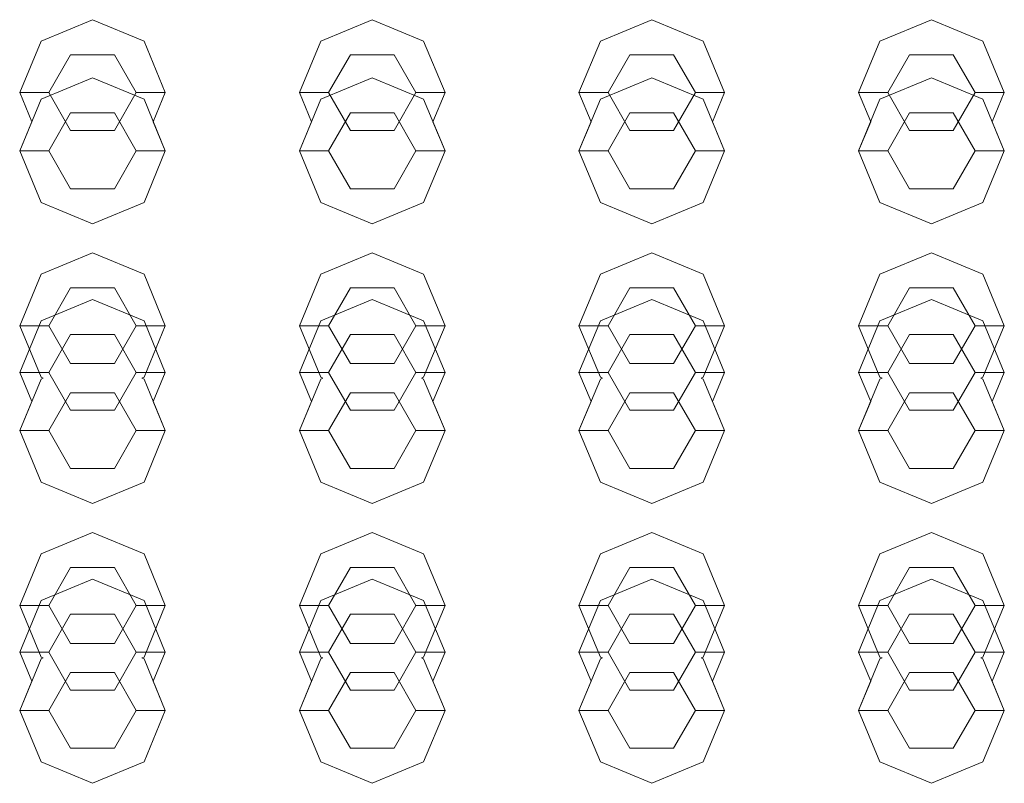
# Model space of a CAD drawing. Header units: millimetres. Extents: x 2 to 902, y -447 to 199.
# Tile 502 of 656: x 22.227 to 22.565, y 160.516 to 160.778. Entities that reach past the tile are written whole.
import ezdxf

# ---------------------------------------------------------------- set-up
doc = ezdxf.new("R2010")
doc.units = ezdxf.units.MM
doc.header["$MEASUREMENT"] = 0
doc.layers.add('IFC-Elemento construtivo genérico-Contorno', color=253, linetype='Continuous', lineweight=5)

msp = doc.modelspace()

# ---------------------------------------------------------------- linework, layer by layer
at = {"layer": 'IFC-Elemento construtivo genérico-Contorno', "color": 7, "lineweight": 5}
for p, q in [((22.23451, 160.77053), (22.25218, 160.77785)), ((22.25218, 160.77785), (22.26986, 160.77053)), ((22.33051, 160.77053), (22.34819, 160.77785)), ((22.34819, 160.77785), (22.36586, 160.77053)), ((22.42651, 160.77053), (22.44418, 160.77785)), ((22.44418, 160.77785), (22.46186, 160.77053)), ((22.52251, 160.77053), (22.54018, 160.77785)), ((22.54018, 160.77785), (22.55786, 160.77053)), ((22.22718, 160.75285), (22.23451, 160.77053)), ((22.26986, 160.77053), (22.27718, 160.75285)), ((22.32319, 160.75285), (22.33051, 160.77053)), ((22.36586, 160.77053), (22.37319, 160.75285)), ((22.41918, 160.75285), (22.42651, 160.77053)), ((22.46186, 160.77053), (22.46918, 160.75285)), ((22.51518, 160.75285), (22.52251, 160.77053)), ((22.55786, 160.77053), (22.56518, 160.75285)), ((22.23718, 160.75285), (22.24468, 160.76584)), ((22.24468, 160.76584), (22.25968, 160.76584)), ((22.25968, 160.76584), (22.26718, 160.75285)), ((22.33319, 160.75285), (22.34069, 160.76584)), ((22.34069, 160.76584), (22.35569, 160.76584)), ((22.35569, 160.76584), (22.36319, 160.75285)), ((22.42918, 160.75285), (22.43668, 160.76584)), ((22.43668, 160.76584), (22.45168, 160.76584)), ((22.45168, 160.76584), (22.45918, 160.75285)), ((22.52518, 160.75285), (22.53268, 160.76584)), ((22.53268, 160.76584), (22.54768, 160.76584)), ((22.54768, 160.76584), (22.55518, 160.75285)), ((22.23451, 160.75053), (22.25218, 160.75785)), ((22.25218, 160.75785), (22.26986, 160.75053)), ((22.33051, 160.75053), (22.34819, 160.75785)), ((22.34819, 160.75785), (22.36586, 160.75053)), ((22.42651, 160.75053), (22.44418, 160.75785)), ((22.44418, 160.75785), (22.46186, 160.75053)), ((22.52251, 160.75053), (22.54018, 160.75785)), ((22.54018, 160.75785), (22.55786, 160.75053)), ((22.22718, 160.75285), (22.23718, 160.75285)), ((22.22718, 160.75285), (22.23133, 160.74285)), ((22.23718, 160.75285), (22.24468, 160.73986)), ((22.25968, 160.73986), (22.26718, 160.75285)), ((22.26718, 160.75285), (22.27718, 160.75285)), ((22.27304, 160.74285), (22.27718, 160.75285)), ((22.32319, 160.75285), (22.33319, 160.75285)), ((22.32319, 160.75285), (22.32733, 160.74285)), ((22.33319, 160.75285), (22.34069, 160.73986)), ((22.35569, 160.73986), (22.36319, 160.75285)), ((22.36319, 160.75285), (22.37319, 160.75285)), ((22.36904, 160.74285), (22.37319, 160.75285)), ((22.41918, 160.75285), (22.42918, 160.75285)), ((22.41918, 160.75285), (22.42332, 160.74285)), ((22.42918, 160.75285), (22.43668, 160.73986)), ((22.45168, 160.73986), (22.45918, 160.75285)), ((22.45918, 160.75285), (22.46918, 160.75285)), ((22.46504, 160.74285), (22.46918, 160.75285)), ((22.51518, 160.75285), (22.52518, 160.75285)), ((22.51518, 160.75285), (22.51933, 160.74285)), ((22.52518, 160.75285), (22.53268, 160.73986)), ((22.54768, 160.73986), (22.55518, 160.75285)), ((22.55518, 160.75285), (22.56518, 160.75285)), ((22.56104, 160.74285), (22.56518, 160.75285)), ((22.22718, 160.73285), (22.23451, 160.75053)), ((22.26986, 160.75053), (22.27718, 160.73285)), ((22.32319, 160.73285), (22.33051, 160.75053)), ((22.36586, 160.75053), (22.37319, 160.73285)), ((22.41918, 160.73285), (22.42651, 160.75053)), ((22.46186, 160.75053), (22.46918, 160.73285)), ((22.51518, 160.73285), (22.52251, 160.75053)), ((22.55786, 160.75053), (22.56518, 160.73285)), ((22.23718, 160.73285), (22.24468, 160.74584)), ((22.23718, 160.73285), (22.24468, 160.74584)), ((22.24468, 160.74584), (22.25968, 160.74584)), ((22.24468, 160.74584), (22.25968, 160.74584)), ((22.25968, 160.74584), (22.26718, 160.73285)), ((22.25968, 160.74584), (22.26718, 160.73285)), ((22.33319, 160.73285), (22.34069, 160.74584)), ((22.33319, 160.73285), (22.34069, 160.74584)), ((22.34069, 160.74584), (22.35569, 160.74584)), ((22.34069, 160.74584), (22.35569, 160.74584)), ((22.35569, 160.74584), (22.36319, 160.73285)), ((22.35569, 160.74584), (22.36319, 160.73285)), ((22.42918, 160.73285), (22.43668, 160.74584)), ((22.42918, 160.73285), (22.43668, 160.74584)), ((22.43668, 160.74584), (22.45168, 160.74584)), ((22.43668, 160.74584), (22.45168, 160.74584)), ((22.45168, 160.74584), (22.45918, 160.73285)), ((22.45168, 160.74584), (22.45918, 160.73285)), ((22.52518, 160.73285), (22.53268, 160.74584)), ((22.52518, 160.73285), (22.53268, 160.74584)), ((22.53268, 160.74584), (22.54768, 160.74584)), ((22.53268, 160.74584), (22.54768, 160.74584)), ((22.54768, 160.74584), (22.55518, 160.73285)), ((22.54768, 160.74584), (22.55518, 160.73285)), ((22.22718, 160.73285), (22.23133, 160.74285)), ((22.27304, 160.74285), (22.27718, 160.73285)), ((22.32319, 160.73285), (22.32733, 160.74285)), ((22.36904, 160.74285), (22.37319, 160.73285)), ((22.41918, 160.73285), (22.42332, 160.74285)), ((22.46504, 160.74285), (22.46918, 160.73285)), ((22.51518, 160.73285), (22.51933, 160.74285)), ((22.56104, 160.74285), (22.56518, 160.73285)), ((22.24468, 160.73986), (22.25968, 160.73986)), ((22.34069, 160.73986), (22.35569, 160.73986)), ((22.43668, 160.73986), (22.45168, 160.73986)), ((22.53268, 160.73986), (22.54768, 160.73986)), ((22.22718, 160.73285), (22.23718, 160.73285)), ((22.22718, 160.73285), (22.23451, 160.71517)), ((22.22718, 160.73285), (22.23718, 160.73285)), ((22.22718, 160.73285), (22.23451, 160.71517)), ((22.23718, 160.73285), (22.24468, 160.71986)), ((22.23718, 160.73285), (22.24468, 160.71986)), ((22.25968, 160.71986), (22.26718, 160.73285)), ((22.25968, 160.71986), (22.26718, 160.73285)), ((22.26718, 160.73285), (22.27718, 160.73285)), ((22.26718, 160.73285), (22.27718, 160.73285)), ((22.26986, 160.71517), (22.27718, 160.73285)), ((22.26986, 160.71517), (22.27718, 160.73285)), ((22.32319, 160.73285), (22.33319, 160.73285)), ((22.32319, 160.73285), (22.33051, 160.71517)), ((22.32319, 160.73285), (22.33319, 160.73285)), ((22.32319, 160.73285), (22.33051, 160.71517)), ((22.33319, 160.73285), (22.34069, 160.71986)), ((22.33319, 160.73285), (22.34069, 160.71986)), ((22.35569, 160.71986), (22.36319, 160.73285)), ((22.35569, 160.71986), (22.36319, 160.73285)), ((22.36319, 160.73285), (22.37319, 160.73285)), ((22.36319, 160.73285), (22.37319, 160.73285)), ((22.36586, 160.71517), (22.37319, 160.73285)), ((22.36586, 160.71517), (22.37319, 160.73285)), ((22.41918, 160.73285), (22.42918, 160.73285)), ((22.41918, 160.73285), (22.42651, 160.71517)), ((22.41918, 160.73285), (22.42918, 160.73285)), ((22.41918, 160.73285), (22.42651, 160.71517)), ((22.42918, 160.73285), (22.43668, 160.71986)), ((22.42918, 160.73285), (22.43668, 160.71986)), ((22.45168, 160.71986), (22.45918, 160.73285)), ((22.45168, 160.71986), (22.45918, 160.73285)), ((22.45918, 160.73285), (22.46918, 160.73285)), ((22.45918, 160.73285), (22.46918, 160.73285)), ((22.46186, 160.71517), (22.46918, 160.73285)), ((22.46186, 160.71517), (22.46918, 160.73285)), ((22.51518, 160.73285), (22.52518, 160.73285)), ((22.51518, 160.73285), (22.52251, 160.71517)), ((22.51518, 160.73285), (22.52518, 160.73285)), ((22.51518, 160.73285), (22.52251, 160.71517)), ((22.52518, 160.73285), (22.53268, 160.71986)), ((22.52518, 160.73285), (22.53268, 160.71986)), ((22.54768, 160.71986), (22.55518, 160.73285)), ((22.54768, 160.71986), (22.55518, 160.73285)), ((22.55518, 160.73285), (22.56518, 160.73285)), ((22.55518, 160.73285), (22.56518, 160.73285)), ((22.55786, 160.71517), (22.56518, 160.73285)), ((22.55786, 160.71517), (22.56518, 160.73285)), ((22.24468, 160.71986), (22.25968, 160.71986)), ((22.24468, 160.71986), (22.25968, 160.71986)), ((22.34069, 160.71986), (22.35569, 160.71986)), ((22.34069, 160.71986), (22.35569, 160.71986)), ((22.43668, 160.71986), (22.45168, 160.71986)), ((22.43668, 160.71986), (22.45168, 160.71986)), ((22.53268, 160.71986), (22.54768, 160.71986)), ((22.53268, 160.71986), (22.54768, 160.71986)), ((22.23451, 160.71517), (22.25218, 160.70785)), ((22.23451, 160.71517), (22.25218, 160.70785)), ((22.25218, 160.70785), (22.26986, 160.71517)), ((22.25218, 160.70785), (22.26986, 160.71517)), ((22.33051, 160.71517), (22.34819, 160.70785)), ((22.33051, 160.71517), (22.34819, 160.70785)), ((22.34819, 160.70785), (22.36586, 160.71517)), ((22.34819, 160.70785), (22.36586, 160.71517)), ((22.42651, 160.71517), (22.44418, 160.70785)), ((22.42651, 160.71517), (22.44418, 160.70785)), ((22.44418, 160.70785), (22.46186, 160.71517)), ((22.44418, 160.70785), (22.46186, 160.71517)), ((22.52251, 160.71517), (22.54018, 160.70785)), ((22.52251, 160.71517), (22.54018, 160.70785)), ((22.54018, 160.70785), (22.55786, 160.71517)), ((22.54018, 160.70785), (22.55786, 160.71517)), ((22.23451, 160.69053), (22.25218, 160.69785)), ((22.25218, 160.69785), (22.26986, 160.69053)), ((22.33051, 160.69053), (22.34819, 160.69785)), ((22.34819, 160.69785), (22.36586, 160.69053)), ((22.42651, 160.69053), (22.44418, 160.69785)), ((22.44418, 160.69785), (22.46186, 160.69053)), ((22.52251, 160.69053), (22.54018, 160.69785)), ((22.54018, 160.69785), (22.55786, 160.69053)), ((22.22718, 160.67285), (22.23451, 160.69053)), ((22.26986, 160.69053), (22.27718, 160.67285)), ((22.32319, 160.67285), (22.33051, 160.69053)), ((22.36586, 160.69053), (22.37319, 160.67285)), ((22.41918, 160.67285), (22.42651, 160.69053)), ((22.46186, 160.69053), (22.46918, 160.67285)), ((22.51518, 160.67285), (22.52251, 160.69053)), ((22.55786, 160.69053), (22.56518, 160.67285)), ((22.23718, 160.67285), (22.24468, 160.68584)), ((22.24468, 160.68584), (22.25968, 160.68584)), ((22.25968, 160.68584), (22.26718, 160.67285)), ((22.33319, 160.67285), (22.34069, 160.68584)), ((22.34069, 160.68584), (22.35569, 160.68584)), ((22.35569, 160.68584), (22.36319, 160.67285)), ((22.42918, 160.67285), (22.43668, 160.68584)), ((22.43668, 160.68584), (22.45168, 160.68584)), ((22.45168, 160.68584), (22.45918, 160.67285)), ((22.52518, 160.67285), (22.53268, 160.68584)), ((22.53268, 160.68584), (22.54768, 160.68584)), ((22.54768, 160.68584), (22.55518, 160.67285)), ((22.23451, 160.67453), (22.25218, 160.68185)), ((22.25218, 160.68185), (22.26986, 160.67453)), ((22.33051, 160.67453), (22.34819, 160.68185)), ((22.34819, 160.68185), (22.36586, 160.67453)), ((22.42651, 160.67453), (22.44418, 160.68185)), ((22.44418, 160.68185), (22.46186, 160.67453)), ((22.52251, 160.67453), (22.54018, 160.68185)), ((22.54018, 160.68185), (22.55786, 160.67453)), ((22.22718, 160.65685), (22.23451, 160.67453)), ((22.26986, 160.67453), (22.27718, 160.65685)), ((22.32319, 160.65685), (22.33051, 160.67453)), ((22.36586, 160.67453), (22.37319, 160.65685)), ((22.41918, 160.65685), (22.42651, 160.67453)), ((22.46186, 160.67453), (22.46918, 160.65685)), ((22.51518, 160.65685), (22.52251, 160.67453)), ((22.55786, 160.67453), (22.56518, 160.65685)), ((22.22718, 160.67285), (22.23718, 160.67285)), ((22.22718, 160.67285), (22.23451, 160.65517)), ((22.23718, 160.67285), (22.24468, 160.65986)), ((22.25968, 160.65986), (22.26718, 160.67285)), ((22.26718, 160.67285), (22.27718, 160.67285)), ((22.26986, 160.65517), (22.27718, 160.67285)), ((22.32319, 160.67285), (22.33319, 160.67285)), ((22.32319, 160.67285), (22.33051, 160.65517)), ((22.33319, 160.67285), (22.34069, 160.65986)), ((22.35569, 160.65986), (22.36319, 160.67285)), ((22.36319, 160.67285), (22.37319, 160.67285)), ((22.36586, 160.65517), (22.37319, 160.67285)), ((22.41918, 160.67285), (22.42918, 160.67285)), ((22.41918, 160.67285), (22.42651, 160.65517)), ((22.42918, 160.67285), (22.43668, 160.65986)), ((22.45168, 160.65986), (22.45918, 160.67285)), ((22.45918, 160.67285), (22.46918, 160.67285)), ((22.46186, 160.65517), (22.46918, 160.67285)), ((22.51518, 160.67285), (22.52518, 160.67285)), ((22.51518, 160.67285), (22.52251, 160.65517)), ((22.52518, 160.67285), (22.53268, 160.65986)), ((22.54768, 160.65986), (22.55518, 160.67285)), ((22.55518, 160.67285), (22.56518, 160.67285)), ((22.55786, 160.65517), (22.56518, 160.67285)), ((22.23718, 160.65685), (22.24468, 160.66984)), ((22.24468, 160.66984), (22.25968, 160.66984)), ((22.25968, 160.66984), (22.26718, 160.65685)), ((22.33319, 160.65685), (22.34069, 160.66984)), ((22.34069, 160.66984), (22.35569, 160.66984)), ((22.35569, 160.66984), (22.36319, 160.65685)), ((22.42918, 160.65685), (22.43668, 160.66984)), ((22.43668, 160.66984), (22.45168, 160.66984)), ((22.45168, 160.66984), (22.45918, 160.65685)), ((22.52518, 160.65685), (22.53268, 160.66984)), ((22.53268, 160.66984), (22.54768, 160.66984)), ((22.54768, 160.66984), (22.55518, 160.65685)), ((22.24468, 160.65986), (22.25968, 160.65986)), ((22.34069, 160.65986), (22.35569, 160.65986)), ((22.43668, 160.65986), (22.45168, 160.65986)), ((22.53268, 160.65986), (22.54768, 160.65986)), ((22.22718, 160.65685), (22.23718, 160.65685)), ((22.22718, 160.65685), (22.23133, 160.64685)), ((22.22718, 160.63685), (22.23451, 160.65453)), ((22.23451, 160.65517), (22.23528, 160.65485)), ((22.23451, 160.65453), (22.23528, 160.65485)), ((22.23718, 160.65685), (22.24468, 160.64386)), ((22.25968, 160.64386), (22.26718, 160.65685)), ((22.26718, 160.65685), (22.27718, 160.65685)), ((22.26908, 160.65485), (22.26986, 160.65517)), ((22.26908, 160.65485), (22.26986, 160.65453)), ((22.26986, 160.65453), (22.27718, 160.63685)), ((22.27304, 160.64685), (22.27718, 160.65685)), ((22.32319, 160.65685), (22.33319, 160.65685)), ((22.32319, 160.65685), (22.32733, 160.64685)), ((22.32319, 160.63685), (22.33051, 160.65453)), ((22.33051, 160.65517), (22.33129, 160.65485)), ((22.33051, 160.65453), (22.33129, 160.65485)), ((22.33319, 160.65685), (22.34069, 160.64386)), ((22.35569, 160.64386), (22.36319, 160.65685)), ((22.36319, 160.65685), (22.37319, 160.65685)), ((22.36508, 160.65485), (22.36586, 160.65517)), ((22.36508, 160.65485), (22.36586, 160.65453)), ((22.36586, 160.65453), (22.37319, 160.63685)), ((22.36904, 160.64685), (22.37319, 160.65685)), ((22.41918, 160.65685), (22.42918, 160.65685)), ((22.41918, 160.65685), (22.42333, 160.64685)), ((22.41918, 160.63685), (22.42651, 160.65453)), ((22.42651, 160.65517), (22.42728, 160.65485)), ((22.42651, 160.65453), (22.42728, 160.65485)), ((22.42918, 160.65685), (22.43668, 160.64386)), ((22.45168, 160.64386), (22.45918, 160.65685)), ((22.45918, 160.65685), (22.46918, 160.65685)), ((22.46108, 160.65485), (22.46186, 160.65517)), ((22.46108, 160.65485), (22.46186, 160.65453)), ((22.46186, 160.65453), (22.46918, 160.63685)), ((22.46504, 160.64685), (22.46918, 160.65685)), ((22.51518, 160.65685), (22.52518, 160.65685)), ((22.51518, 160.65685), (22.51933, 160.64685)), ((22.51518, 160.63685), (22.52251, 160.65453)), ((22.52251, 160.65517), (22.52328, 160.65485)), ((22.52251, 160.65453), (22.52328, 160.65485)), ((22.52518, 160.65685), (22.53268, 160.64386)), ((22.54768, 160.64386), (22.55518, 160.65685)), ((22.55518, 160.65685), (22.56518, 160.65685)), ((22.55709, 160.65485), (22.55786, 160.65517)), ((22.55709, 160.65485), (22.55786, 160.65453)), ((22.55786, 160.65453), (22.56518, 160.63685)), ((22.56104, 160.64685), (22.56518, 160.65685)), ((22.23718, 160.63685), (22.24468, 160.64984)), ((22.23718, 160.63685), (22.24468, 160.64984)), ((22.24468, 160.64984), (22.25968, 160.64984)), ((22.24468, 160.64984), (22.25968, 160.64984)), ((22.25968, 160.64984), (22.26718, 160.63685)), ((22.25968, 160.64984), (22.26718, 160.63685)), ((22.33319, 160.63685), (22.34069, 160.64984)), ((22.33319, 160.63685), (22.34069, 160.64984)), ((22.34069, 160.64984), (22.35569, 160.64984)), ((22.34069, 160.64984), (22.35569, 160.64984)), ((22.35569, 160.64984), (22.36319, 160.63685)), ((22.35569, 160.64984), (22.36319, 160.63685)), ((22.42918, 160.63685), (22.43668, 160.64984)), ((22.42918, 160.63685), (22.43668, 160.64984)), ((22.43668, 160.64984), (22.45168, 160.64984)), ((22.43668, 160.64984), (22.45168, 160.64984)), ((22.45168, 160.64984), (22.45918, 160.63685)), ((22.45168, 160.64984), (22.45918, 160.63685)), ((22.52518, 160.63685), (22.53268, 160.64984)), ((22.52518, 160.63685), (22.53268, 160.64984)), ((22.53268, 160.64984), (22.54768, 160.64984)), ((22.53268, 160.64984), (22.54768, 160.64984)), ((22.54768, 160.64984), (22.55518, 160.63685)), ((22.54768, 160.64984), (22.55518, 160.63685)), ((22.22718, 160.63685), (22.23133, 160.64685)), ((22.24468, 160.64386), (22.25968, 160.64386)), ((22.27304, 160.64685), (22.27718, 160.63685)), ((22.32319, 160.63685), (22.32733, 160.64685)), ((22.34069, 160.64386), (22.35569, 160.64386)), ((22.36904, 160.64685), (22.37319, 160.63685)), ((22.41918, 160.63685), (22.42333, 160.64685)), ((22.43668, 160.64386), (22.45168, 160.64386)), ((22.46504, 160.64685), (22.46918, 160.63685)), ((22.51518, 160.63685), (22.51933, 160.64685)), ((22.53268, 160.64386), (22.54768, 160.64386)), ((22.56104, 160.64685), (22.56518, 160.63685)), ((22.22718, 160.63685), (22.23718, 160.63685)), ((22.22718, 160.63685), (22.23451, 160.61917)), ((22.22718, 160.63685), (22.23718, 160.63685)), ((22.22718, 160.63685), (22.23451, 160.61917)), ((22.23718, 160.63685), (22.24468, 160.62386)), ((22.23718, 160.63685), (22.24468, 160.62386)), ((22.25968, 160.62386), (22.26718, 160.63685)), ((22.25968, 160.62386), (22.26718, 160.63685)), ((22.26718, 160.63685), (22.27718, 160.63685)), ((22.26718, 160.63685), (22.27718, 160.63685)), ((22.26986, 160.61917), (22.27718, 160.63685)), ((22.26986, 160.61917), (22.27718, 160.63685)), ((22.32319, 160.63685), (22.33319, 160.63685)), ((22.32319, 160.63685), (22.33051, 160.61917)), ((22.32319, 160.63685), (22.33319, 160.63685)), ((22.32319, 160.63685), (22.33051, 160.61917)), ((22.33319, 160.63685), (22.34069, 160.62386)), ((22.33319, 160.63685), (22.34069, 160.62386)), ((22.35569, 160.62386), (22.36319, 160.63685)), ((22.35569, 160.62386), (22.36319, 160.63685)), ((22.36319, 160.63685), (22.37319, 160.63685)), ((22.36319, 160.63685), (22.37319, 160.63685)), ((22.36586, 160.61917), (22.37319, 160.63685)), ((22.36586, 160.61917), (22.37319, 160.63685)), ((22.41918, 160.63685), (22.42918, 160.63685)), ((22.41918, 160.63685), (22.42651, 160.61917)), ((22.41918, 160.63685), (22.42918, 160.63685)), ((22.41918, 160.63685), (22.42651, 160.61917)), ((22.42918, 160.63685), (22.43668, 160.62386)), ((22.42918, 160.63685), (22.43668, 160.62386)), ((22.45168, 160.62386), (22.45918, 160.63685)), ((22.45168, 160.62386), (22.45918, 160.63685)), ((22.45918, 160.63685), (22.46918, 160.63685)), ((22.45918, 160.63685), (22.46918, 160.63685)), ((22.46186, 160.61917), (22.46918, 160.63685)), ((22.46186, 160.61917), (22.46918, 160.63685)), ((22.51518, 160.63685), (22.52518, 160.63685)), ((22.51518, 160.63685), (22.52251, 160.61917)), ((22.51518, 160.63685), (22.52518, 160.63685)), ((22.51518, 160.63685), (22.52251, 160.61917)), ((22.52518, 160.63685), (22.53268, 160.62386)), ((22.52518, 160.63685), (22.53268, 160.62386)), ((22.54768, 160.62386), (22.55518, 160.63685)), ((22.54768, 160.62386), (22.55518, 160.63685)), ((22.55518, 160.63685), (22.56518, 160.63685)), ((22.55518, 160.63685), (22.56518, 160.63685)), ((22.55786, 160.61917), (22.56518, 160.63685)), ((22.55786, 160.61917), (22.56518, 160.63685)), ((22.24468, 160.62386), (22.25968, 160.62386)), ((22.24468, 160.62386), (22.25968, 160.62386)), ((22.34069, 160.62386), (22.35569, 160.62386)), ((22.34069, 160.62386), (22.35569, 160.62386)), ((22.43668, 160.62386), (22.45168, 160.62386)), ((22.43668, 160.62386), (22.45168, 160.62386)), ((22.53268, 160.62386), (22.54768, 160.62386)), ((22.53268, 160.62386), (22.54768, 160.62386)), ((22.23451, 160.61917), (22.25218, 160.61185)), ((22.23451, 160.61917), (22.25218, 160.61185)), ((22.25218, 160.61185), (22.26986, 160.61917)), ((22.25218, 160.61185), (22.26986, 160.61917)), ((22.33051, 160.61917), (22.34819, 160.61185)), ((22.33051, 160.61917), (22.34819, 160.61185)), ((22.34819, 160.61185), (22.36586, 160.61917)), ((22.34819, 160.61185), (22.36586, 160.61917)), ((22.42651, 160.61917), (22.44418, 160.61185)), ((22.42651, 160.61917), (22.44418, 160.61185)), ((22.44418, 160.61185), (22.46186, 160.61917)), ((22.44418, 160.61185), (22.46186, 160.61917)), ((22.52251, 160.61917), (22.54018, 160.61185)), ((22.52251, 160.61917), (22.54018, 160.61185)), ((22.54018, 160.61185), (22.55786, 160.61917)), ((22.54018, 160.61185), (22.55786, 160.61917)), ((22.23451, 160.59453), (22.25218, 160.60185)), ((22.25218, 160.60185), (22.26986, 160.59453)), ((22.33051, 160.59453), (22.34819, 160.60185)), ((22.34819, 160.60185), (22.36586, 160.59453)), ((22.42651, 160.59453), (22.44418, 160.60185)), ((22.44418, 160.60185), (22.46186, 160.59453)), ((22.52251, 160.59453), (22.54018, 160.60185)), ((22.54018, 160.60185), (22.55786, 160.59453)), ((22.22718, 160.57685), (22.23451, 160.59453)), ((22.26986, 160.59453), (22.27718, 160.57685)), ((22.32319, 160.57685), (22.33051, 160.59453)), ((22.36586, 160.59453), (22.37319, 160.57685)), ((22.41918, 160.57685), (22.42651, 160.59453)), ((22.46186, 160.59453), (22.46918, 160.57685)), ((22.51518, 160.57685), (22.52251, 160.59453)), ((22.55786, 160.59453), (22.56518, 160.57685)), ((22.23718, 160.57685), (22.24468, 160.58984)), ((22.24468, 160.58984), (22.25968, 160.58984)), ((22.25968, 160.58984), (22.26718, 160.57685)), ((22.33319, 160.57685), (22.34069, 160.58984)), ((22.34069, 160.58984), (22.35569, 160.58984)), ((22.35569, 160.58984), (22.36319, 160.57685)), ((22.42918, 160.57685), (22.43668, 160.58984)), ((22.43668, 160.58984), (22.45168, 160.58984)), ((22.45168, 160.58984), (22.45918, 160.57685)), ((22.52518, 160.57685), (22.53268, 160.58984)), ((22.53268, 160.58984), (22.54768, 160.58984)), ((22.54768, 160.58984), (22.55518, 160.57685)), ((22.23451, 160.57853), (22.25218, 160.58585)), ((22.25218, 160.58585), (22.26986, 160.57853)), ((22.33051, 160.57853), (22.34819, 160.58585)), ((22.34819, 160.58585), (22.36586, 160.57853)), ((22.42651, 160.57853), (22.44418, 160.58585)), ((22.44418, 160.58585), (22.46186, 160.57853)), ((22.52251, 160.57853), (22.54018, 160.58585)), ((22.54018, 160.58585), (22.55786, 160.57853)), ((22.22718, 160.56085), (22.23451, 160.57853)), ((22.22718, 160.57685), (22.23718, 160.57685)), ((22.22718, 160.57685), (22.23451, 160.55917)), ((22.23718, 160.57685), (22.24468, 160.56386)), ((22.25968, 160.56386), (22.26718, 160.57685)), ((22.26718, 160.57685), (22.27718, 160.57685)), ((22.26986, 160.57853), (22.27718, 160.56085)), ((22.26986, 160.55917), (22.27718, 160.57685)), ((22.32319, 160.56085), (22.33051, 160.57853)), ((22.32319, 160.57685), (22.33319, 160.57685)), ((22.32319, 160.57685), (22.33051, 160.55917)), ((22.33319, 160.57685), (22.34069, 160.56386)), ((22.35569, 160.56386), (22.36319, 160.57685)), ((22.36319, 160.57685), (22.37319, 160.57685)), ((22.36586, 160.57853), (22.37319, 160.56085)), ((22.36586, 160.55917), (22.37319, 160.57685)), ((22.41918, 160.56085), (22.42651, 160.57853)), ((22.41918, 160.57685), (22.42918, 160.57685)), ((22.41918, 160.57685), (22.42651, 160.55917)), ((22.42918, 160.57685), (22.43668, 160.56386)), ((22.45168, 160.56386), (22.45918, 160.57685)), ((22.45918, 160.57685), (22.46918, 160.57685)), ((22.46186, 160.57853), (22.46918, 160.56085)), ((22.46186, 160.55917), (22.46918, 160.57685)), ((22.51518, 160.56085), (22.52251, 160.57853)), ((22.51518, 160.57685), (22.52518, 160.57685)), ((22.51518, 160.57685), (22.52251, 160.55917)), ((22.52518, 160.57685), (22.53268, 160.56386)), ((22.54768, 160.56386), (22.55518, 160.57685)), ((22.55518, 160.57685), (22.56518, 160.57685)), ((22.55786, 160.57853), (22.56518, 160.56085)), ((22.55786, 160.55917), (22.56518, 160.57685)), ((22.23718, 160.56085), (22.24468, 160.57384)), ((22.24468, 160.57384), (22.25968, 160.57384)), ((22.25968, 160.57384), (22.26718, 160.56085)), ((22.33319, 160.56085), (22.34069, 160.57384)), ((22.34069, 160.57384), (22.35569, 160.57384)), ((22.35569, 160.57384), (22.36319, 160.56085)), ((22.42918, 160.56085), (22.43668, 160.57384)), ((22.43668, 160.57384), (22.45168, 160.57384)), ((22.45168, 160.57384), (22.45918, 160.56085)), ((22.52518, 160.56085), (22.53268, 160.57384)), ((22.53268, 160.57384), (22.54768, 160.57384)), ((22.54768, 160.57384), (22.55518, 160.56085)), ((22.24468, 160.56386), (22.25968, 160.56386)), ((22.34069, 160.56386), (22.35569, 160.56386)), ((22.43668, 160.56386), (22.45168, 160.56386)), ((22.53268, 160.56386), (22.54768, 160.56386)), ((22.22718, 160.56085), (22.23718, 160.56085)), ((22.22718, 160.56085), (22.23133, 160.55085)), ((22.23718, 160.56085), (22.24468, 160.54786)), ((22.25968, 160.54786), (22.26718, 160.56085)), ((22.26718, 160.56085), (22.27718, 160.56085)), ((22.27304, 160.55085), (22.27718, 160.56085)), ((22.32319, 160.56085), (22.33319, 160.56085)), ((22.32319, 160.56085), (22.32733, 160.55085)), ((22.33319, 160.56085), (22.34069, 160.54786)), ((22.35569, 160.54786), (22.36319, 160.56085)), ((22.36319, 160.56085), (22.37319, 160.56085)), ((22.36904, 160.55085), (22.37319, 160.56085)), ((22.41918, 160.56085), (22.42918, 160.56085)), ((22.41918, 160.56085), (22.42332, 160.55085)), ((22.42918, 160.56085), (22.43668, 160.54786)), ((22.45168, 160.54786), (22.45918, 160.56085)), ((22.45918, 160.56085), (22.46918, 160.56085)), ((22.46504, 160.55085), (22.46918, 160.56085)), ((22.51518, 160.56085), (22.52518, 160.56085)), ((22.51518, 160.56085), (22.51933, 160.55085)), ((22.52518, 160.56085), (22.53268, 160.54786)), ((22.54768, 160.54786), (22.55518, 160.56085)), ((22.55518, 160.56085), (22.56518, 160.56085)), ((22.56104, 160.55085), (22.56518, 160.56085)), ((22.22718, 160.54085), (22.23451, 160.55853)), ((22.23451, 160.55917), (22.23528, 160.55885)), ((22.23451, 160.55853), (22.23528, 160.55885)), ((22.26908, 160.55885), (22.26986, 160.55917)), ((22.26908, 160.55885), (22.26986, 160.55853)), ((22.26986, 160.55853), (22.27718, 160.54085)), ((22.32319, 160.54085), (22.33051, 160.55853)), ((22.33051, 160.55917), (22.33129, 160.55885)), ((22.33051, 160.55853), (22.33129, 160.55885)), ((22.36508, 160.55885), (22.36586, 160.55917)), ((22.36508, 160.55885), (22.36586, 160.55853)), ((22.36586, 160.55853), (22.37319, 160.54085)), ((22.41918, 160.54085), (22.42651, 160.55853)), ((22.42651, 160.55917), (22.42728, 160.55885)), ((22.42651, 160.55853), (22.42728, 160.55885)), ((22.46108, 160.55885), (22.46186, 160.55917)), ((22.46108, 160.55885), (22.46186, 160.55853)), ((22.46186, 160.55853), (22.46918, 160.54085)), ((22.51518, 160.54085), (22.52251, 160.55853)), ((22.52251, 160.55917), (22.52328, 160.55885)), ((22.52251, 160.55853), (22.52328, 160.55885)), ((22.55709, 160.55885), (22.55786, 160.55917)), ((22.55709, 160.55885), (22.55786, 160.55853)), ((22.55786, 160.55853), (22.56518, 160.54085)), ((22.23718, 160.54085), (22.24468, 160.55384)), ((22.23718, 160.54085), (22.24468, 160.55384)), ((22.24468, 160.55384), (22.25968, 160.55384)), ((22.24468, 160.55384), (22.25968, 160.55384)), ((22.25968, 160.55384), (22.26718, 160.54085)), ((22.25968, 160.55384), (22.26718, 160.54085)), ((22.33319, 160.54085), (22.34069, 160.55384)), ((22.33319, 160.54085), (22.34069, 160.55384)), ((22.34069, 160.55384), (22.35569, 160.55384)), ((22.34069, 160.55384), (22.35569, 160.55384)), ((22.35569, 160.55384), (22.36319, 160.54085)), ((22.35569, 160.55384), (22.36319, 160.54085)), ((22.42918, 160.54085), (22.43668, 160.55384)), ((22.42918, 160.54085), (22.43668, 160.55384)), ((22.43668, 160.55384), (22.45168, 160.55384)), ((22.43668, 160.55384), (22.45168, 160.55384)), ((22.45168, 160.55384), (22.45918, 160.54085)), ((22.45168, 160.55384), (22.45918, 160.54085)), ((22.52518, 160.54085), (22.53268, 160.55384)), ((22.52518, 160.54085), (22.53268, 160.55384)), ((22.53268, 160.55384), (22.54768, 160.55384)), ((22.53268, 160.55384), (22.54768, 160.55384)), ((22.54768, 160.55384), (22.55518, 160.54085)), ((22.54768, 160.55384), (22.55518, 160.54085)), ((22.22718, 160.54085), (22.23133, 160.55085)), ((22.27304, 160.55085), (22.27718, 160.54085)), ((22.32319, 160.54085), (22.32733, 160.55085)), ((22.36904, 160.55085), (22.37319, 160.54085)), ((22.41918, 160.54085), (22.42332, 160.55085)), ((22.46504, 160.55085), (22.46918, 160.54085)), ((22.51518, 160.54085), (22.51933, 160.55085)), ((22.56104, 160.55085), (22.56518, 160.54085)), ((22.24468, 160.54786), (22.25968, 160.54786)), ((22.34069, 160.54786), (22.35569, 160.54786)), ((22.43668, 160.54786), (22.45168, 160.54786)), ((22.53268, 160.54786), (22.54768, 160.54786)), ((22.22718, 160.54085), (22.23718, 160.54085)), ((22.22718, 160.54085), (22.23451, 160.52317)), ((22.22718, 160.54085), (22.23718, 160.54085)), ((22.22718, 160.54085), (22.23451, 160.52317)), ((22.23718, 160.54085), (22.24468, 160.52786)), ((22.23718, 160.54085), (22.24468, 160.52786)), ((22.25968, 160.52786), (22.26718, 160.54085)), ((22.25968, 160.52786), (22.26718, 160.54085)), ((22.26718, 160.54085), (22.27718, 160.54085)), ((22.26718, 160.54085), (22.27718, 160.54085)), ((22.26986, 160.52317), (22.27718, 160.54085)), ((22.26986, 160.52317), (22.27718, 160.54085)), ((22.32319, 160.54085), (22.33319, 160.54085)), ((22.32319, 160.54085), (22.33051, 160.52317)), ((22.32319, 160.54085), (22.33319, 160.54085)), ((22.32319, 160.54085), (22.33051, 160.52317)), ((22.33319, 160.54085), (22.34069, 160.52786)), ((22.33319, 160.54085), (22.34069, 160.52786)), ((22.35569, 160.52786), (22.36319, 160.54085)), ((22.35569, 160.52786), (22.36319, 160.54085)), ((22.36319, 160.54085), (22.37319, 160.54085)), ((22.36319, 160.54085), (22.37319, 160.54085)), ((22.36586, 160.52317), (22.37319, 160.54085)), ((22.36586, 160.52317), (22.37319, 160.54085)), ((22.41918, 160.54085), (22.42918, 160.54085)), ((22.41918, 160.54085), (22.42651, 160.52317)), ((22.41918, 160.54085), (22.42918, 160.54085)), ((22.41918, 160.54085), (22.42651, 160.52317)), ((22.42918, 160.54085), (22.43668, 160.52786)), ((22.42918, 160.54085), (22.43668, 160.52786)), ((22.45168, 160.52786), (22.45918, 160.54085)), ((22.45168, 160.52786), (22.45918, 160.54085)), ((22.45918, 160.54085), (22.46918, 160.54085)), ((22.45918, 160.54085), (22.46918, 160.54085)), ((22.46186, 160.52317), (22.46918, 160.54085)), ((22.46186, 160.52317), (22.46918, 160.54085)), ((22.51518, 160.54085), (22.52518, 160.54085)), ((22.51518, 160.54085), (22.52251, 160.52317)), ((22.51518, 160.54085), (22.52518, 160.54085)), ((22.51518, 160.54085), (22.52251, 160.52317)), ((22.52518, 160.54085), (22.53268, 160.52786)), ((22.52518, 160.54085), (22.53268, 160.52786)), ((22.54768, 160.52786), (22.55518, 160.54085)), ((22.54768, 160.52786), (22.55518, 160.54085)), ((22.55518, 160.54085), (22.56518, 160.54085)), ((22.55518, 160.54085), (22.56518, 160.54085)), ((22.55786, 160.52317), (22.56518, 160.54085)), ((22.55786, 160.52317), (22.56518, 160.54085)), ((22.24468, 160.52786), (22.25968, 160.52786)), ((22.24468, 160.52786), (22.25968, 160.52786)), ((22.34069, 160.52786), (22.35569, 160.52786)), ((22.34069, 160.52786), (22.35569, 160.52786)), ((22.43668, 160.52786), (22.45168, 160.52786)), ((22.43668, 160.52786), (22.45168, 160.52786)), ((22.53268, 160.52786), (22.54768, 160.52786)), ((22.53268, 160.52786), (22.54768, 160.52786)), ((22.23451, 160.52317), (22.25218, 160.51585)), ((22.23451, 160.52317), (22.25218, 160.51585)), ((22.25218, 160.51585), (22.26986, 160.52317)), ((22.25218, 160.51585), (22.26986, 160.52317)), ((22.33051, 160.52317), (22.34819, 160.51585)), ((22.33051, 160.52317), (22.34819, 160.51585)), ((22.34819, 160.51585), (22.36586, 160.52317)), ((22.34819, 160.51585), (22.36586, 160.52317)), ((22.42651, 160.52317), (22.44418, 160.51585)), ((22.42651, 160.52317), (22.44418, 160.51585)), ((22.44418, 160.51585), (22.46186, 160.52317)), ((22.44418, 160.51585), (22.46186, 160.52317)), ((22.52251, 160.52317), (22.54018, 160.51585)), ((22.52251, 160.52317), (22.54018, 160.51585)), ((22.54018, 160.51585), (22.55786, 160.52317)), ((22.54018, 160.51585), (22.55786, 160.52317))]:
    msp.add_line(p, q, dxfattribs=at)

doc.saveas('drawing.dxf')
